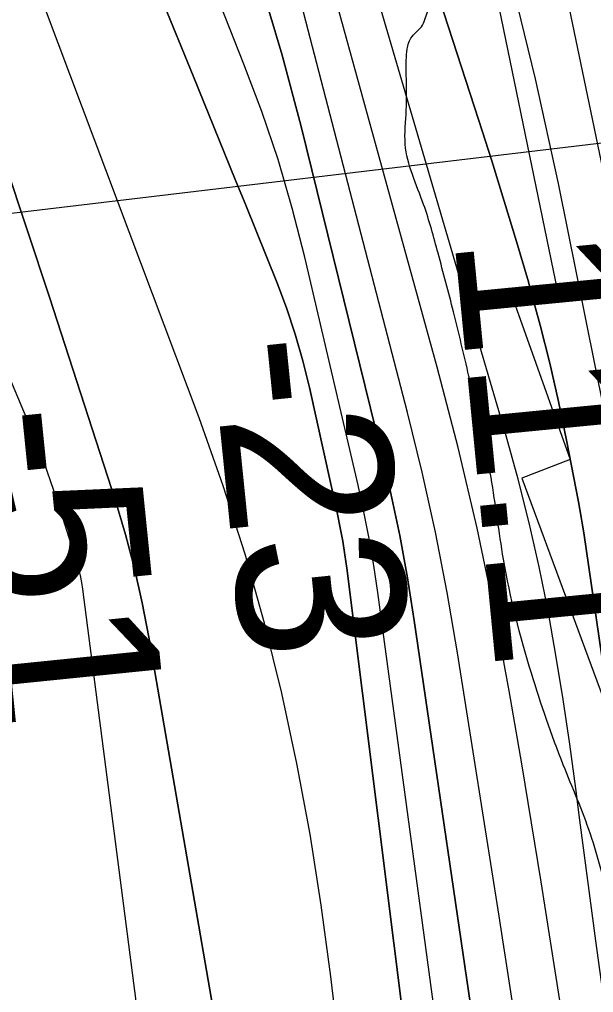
# Model space of a CAD drawing. Extents: x 3279314 to 3317160, y 734079 to 759431.
# Drawn here: x 3311317.2 to 3311546, y 745979.4 to 746366.9 of the extents above; entities that cross this region are included whole.
import ezdxf

# ---------------------------------------------------------------- set-up
doc = ezdxf.new("R2010")
doc.units = 0
for name, color, linetype in [('V-RIVR-EDGE', 7, 'Continuous'), ('V-RIVR-RANG', 7, 'Continuous'), ('V-RRAP-RVMT', 7, 'Continuous'), ('V-TOPO-DPTH', 7, 'Continuous'), ('V-TOPO-MAJR', 7, 'Continuous'), ('V-TOPO-MINR', 7, 'Continuous'), ('V-TOPO-WATR', 7, 'Continuous')]:
    doc.layers.add(name, color=color, linetype=linetype)

msp = doc.modelspace()

# ---------------------------------------------------------------- linework, layer by layer
at = {"layer": 'V-RIVR-EDGE'}
msp.add_spline([(3310747.15, 741422.06), (3310761.27, 741436.93), (3310772.16, 741448.54), (3310772.95, 741451.64), (3310772.56, 741453.19), (3310772.21, 741467.15), (3310772.61, 741472.19), (3310775.33, 741474.12), (3310776.11, 741477.23), (3310778.06, 741481.1), (3310778.46, 741484.98), (3310773.05, 741494.68), (3310773.84, 741499.34), (3310775.79, 741504.37), (3310780.07, 741508.63), (3310785.89, 741512.1), (3310795.63, 741530.31), (3310825.21, 741572.12), (3310845.06, 741601.54), (3310855.18, 741615.48), (3310863.33, 741620.88), (3310868.4, 741629.02), (3310883.19, 741654.19), (3310883.99, 741660.39), (3310891, 741675.88), (3310896.85, 741688.67), (3310901.53, 741697.96), (3310902.33, 741706.1), (3310905.45, 741716.18), (3310909.36, 741728.58), (3310914.03, 741736.71), (3310917.53, 741740.19), (3310923, 741754.53), (3310933.94, 741786.3), (3310941.35, 741805.29), (3310953.85, 741842.87), (3310965.15, 741864.56), (3310977.64, 741894.39), (3310990.11, 741919.18), (3311002.96, 741940.86), (3311006.46, 741946.29), (3311012.68, 741950.15), (3311016.96, 741957.12), (3311022.03, 741967.58), (3311022.04, 741972.23), (3311022.06, 741982.31), (3311022.86, 741990.84), (3311027.17, 742006.73), (3311033.04, 742029.98), (3311035.01, 742042.78), (3311036.22, 742059.84), (3311037.05, 742082.33), (3311037.48, 742099.39), (3311041.77, 742109.85), (3311041.78, 742116.06), (3311042.18, 742121.1), (3311045.29, 742122.64), (3311048.4, 742124.57), (3311051.13, 742129.99), (3311053.47, 742138.91), (3311056.59, 742142), (3311058.53, 742145.1), (3311058.94, 742155.18), (3311061.67, 742160.6), (3311067.12, 742166.02), (3311068.72, 742186.57), (3311068.74, 742196.26), (3311069.14, 742198.98), (3311072.24, 742201.68), (3311075.36, 742205.17), (3311079.24, 742207.48), (3311086.67, 742233.45), (3311085.13, 742236.17), (3311085.14, 742242.37), (3311089.43, 742249.73), (3311096.04, 742257.47), (3311105.36, 742263.26), (3311103.82, 742266.37), (3311108.48, 742271.01), (3311115.88, 742281.85), (3311117.83, 742289.22), (3311122.13, 742302.39), (3311129.54, 742317.5), (3311134.99, 742326.4), (3311141.62, 742341.12), (3311152.54, 742368.24), (3311150.24, 742377.17), (3311150.64, 742380.66), (3311162.31, 742395.36), (3311161.53, 742395.75), (3311151.07, 742400.04), (3311148.76, 742405.09), (3311149.94, 742412.46), (3311150.35, 742423.7), (3311155.04, 742437.26), (3311163.98, 742445.77), (3311167.48, 742449.64), (3311161.31, 742462.46), (3311160.93, 742465.95), (3311162.87, 742466.72), (3311179.16, 742465.9), (3311183.82, 742470.93), (3311192.39, 742486.42), (3311195.13, 742495.72), (3311195.92, 742501.93), (3311195.94, 742507.74), (3311195.56, 742512.4), (3311195.57, 742517.05), (3311192.1, 742523.26), (3311189.39, 742527.93), (3311189.4, 742531.8), (3311190.19, 742537.62), (3311193.69, 742542.65), (3311200.3, 742549.23), (3311213.92, 742566.26), (3311218.99, 742580.21), (3311220.18, 742587.96), (3311224.84, 742593.38), (3311234.98, 742613.9), (3311240.45, 742629.4), (3311242.8, 742639.87), (3311247.85, 742644.9), (3311258.37, 742663.49), (3311264.22, 742676.66), (3311266.55, 742679.75), (3311284.03, 742689.02), (3311288.31, 742696.37), (3311293.38, 742706.45), (3311294.17, 742715.36), (3311293.8, 742720.79), (3311295.36, 742724.28), (3311298.86, 742729.7), (3311303.16, 742743.65), (3311303.18, 742751.79), (3311303.59, 742757.22), (3311304.76, 742763.42), (3311309.83, 742773.88), (3311319.58, 742795.58), (3311324.64, 742802.16), (3311332.42, 742814.55), (3311339.81, 742819.96), (3311347.2, 742828.47), (3311350.71, 742838.16), (3311350.72, 742842.42), (3311349.58, 742850.57), (3311349.98, 742855.22), (3311352.71, 742861.81), (3311361.28, 742877.3), (3311366.72, 742882.33), (3311372.18, 742893.95), (3311375.31, 742905.19), (3311388.96, 742936.95), (3311408.46, 742981.89), (3311418.2, 743001.25), (3311424.81, 743008.61), (3311432.6, 743021), (3311438.45, 743033.39), (3311438.07, 743037.27), (3311433.43, 743043.1), (3311433.83, 743046.59), (3311437.33, 743050.07), (3311441.6, 743052), (3311445.88, 743057.03), (3311448.63, 743073.31), (3311456.81, 743089.19), (3311472.38, 743112.03), (3311480.95, 743125.97), (3311482.91, 743136.44), (3311492.26, 743150.76), (3311492.65, 743155.42), (3311492.67, 743160.07), (3311495.77, 743161.61), (3311500.43, 743161.99), (3311508.6, 743173.22), (3311523.01, 743197.22), (3311534.32, 743223.95), (3311544.45, 743244.87), (3311561.99, 743278.57), (3311577.18, 743305.29), (3311604.83, 743353.31), (3311621.21, 743390.49), (3311639.14, 743426.13), (3311651.2, 743442.39), (3311662.88, 743461.36), (3311672.23, 743477.24), (3311680.45, 743507.46), (3311680.88, 743525.69), (3311684.8, 743542.74), (3311697.32, 743588.47), (3311707.1, 743621.02), (3311721.14, 743655.89), (3311734.41, 743686.5), (3311736.38, 743700.06), (3311739.9, 743713.24), (3311739.93, 743722.94), (3311739.94, 743727.59), (3311741.49, 743729.91), (3311746.17, 743737.27), (3311747.35, 743747.74), (3311748.93, 743755.49), (3311752.05, 743766.34), (3311755.59, 743785.72), (3311758.35, 743802), (3311760.7, 743811.3), (3311763.81, 743814.79), (3311768.47, 743818.26), (3311774.69, 743822.9), (3311780.53, 743834.52), (3311784.45, 743850.41), (3311786.46, 743878.33), (3311787.65, 743888.8), (3311789.21, 743891.9), (3311789.61, 743900.04), (3311789.24, 743905.86), (3311786.94, 743916.72), (3311786.19, 743926.81), (3311786.21, 743936.5), (3311791.67, 743946.57), (3311801.41, 743965.94), (3311807.65, 743981.05), (3311809.63, 743995.78), (3311810.84, 744015.94), (3311809.34, 744037.27), (3311800.08, 744055.13), (3311797.77, 744062.12), (3311797.79, 744068.33), (3311798.19, 744076.08), (3311793.94, 744081.13), (3311782.74, 744099.39), (3311771.54, 744118.03), (3311765.4, 744143.25), (3311761.57, 744163.04), (3311761.21, 744176.23), (3311763.57, 744188.24), (3311763.73, 744251.84), (3311761.87, 744283.64), (3311758.45, 744312.74), (3311753.47, 744337.18), (3311747.32, 744362.02), (3311746.96, 744373.26), (3311744.68, 744392.66), (3311742.01, 744411.28), (3311738.17, 744425.25), (3311736.65, 744435.73), (3311732.02, 744447.76), (3311725.49, 744470.66), (3311719.34, 744494.71), (3311717.06, 744513.33), (3311705.96, 744572.31), (3311696.76, 744617.7), (3311694.49, 744640.2), (3311694.53, 744654.16), (3311703.54, 744690.59), (3311707.88, 744720.06), (3311710.67, 744750.69), (3311711.89, 744773.56), (3311709.62, 744797.23), (3311706.57, 744820.11), (3311700.78, 744830.6), (3311700.41, 744838.36), (3311702.4, 744857.74), (3311707.54, 744896.12), (3311711.09, 744922.87), (3311725.17, 744972.09), (3311744.31, 745024.39), (3311756.41, 745056.94), (3311759.15, 745068.95), (3311759.57, 745082.52), (3311759.65, 745112), (3311754.68, 745143.42), (3311747.79, 745176.79), (3311742.05, 745210.93), (3311741.31, 745224.51), (3311742.13, 745240.4), (3311741.4, 745260.96), (3311735.26, 745285.79), (3311730.24, 745296.28), (3311724.07, 745311.03), (3311721.77, 745321.5), (3311718.33, 745338.58), (3311704.47, 745381.66), (3311698.68, 745391.37), (3311697.52, 745395.64), (3311694.47, 745413.87), (3311694.48, 745418.52), (3311698.37, 745424.72), (3311703.83, 745435.56), (3311704.24, 745445.26), (3311703.1, 745454.18), (3311703.12, 745461.94), (3311703.15, 745473.18), (3311702.03, 745491.41), (3311702.44, 745502.66), (3311704.05, 745524.76), (3311702.54, 745540.66), (3311698.7, 745556.57), (3311694.07, 745565.5), (3311683.25, 745580.65), (3311676.28, 745585.32), (3311673.96, 745589.59), (3311673.98, 745597.35), (3311671.69, 745612.87), (3311671.7, 745617.91), (3311673.27, 745623.34), (3311672.9, 745629.15), (3311669.43, 745637.69), (3311666.72, 745640.03), (3311662.07, 745643.14), (3311657.03, 745644.32), (3311648.5, 745643.17), (3311641.91, 745645.13), (3311638.43, 745648.63), (3311636.51, 745655.61), (3311631.51, 745675.4), (3311626.14, 745696.36), (3311621.54, 745718.48), (3311619.31, 745758.04), (3311618.96, 745773.94), (3311619.37, 745782.47), (3311620.16, 745790.22), (3311620.57, 745799.14), (3311621.38, 745810), (3311621.02, 745821.63), (3311618.73, 745835.6), (3311611.04, 745862.76), (3311604.48, 745877.52), (3311597.54, 745894.21), (3311590.61, 745914.39), (3311586.38, 745928.36), (3311565.19, 745983.48), (3311553.63, 746012.99), (3311544.78, 746042.48), (3311533.99, 746070.04), (3311521.28, 746106.53), (3311510.15, 746151.93), (3311505.19, 746184.51), (3311496.37, 746224.87), (3311490.22, 746250.48), (3311484.08, 746273.76), (3311478.31, 746293.17), (3311471, 746317.23), (3311471.42, 746330.8), (3311471.45, 746343.21), (3311471.47, 746351.74), (3311473.82, 746360.27), (3311476.93, 746363.36), (3311479.66, 746369.17), (3311482.4, 746378.08), (3311481.3, 746405.23), (3311479.4, 746420.75), (3311474.01, 746438.6), (3311466.69, 746454.91), (3311460.5, 746461.13), (3311455.86, 746468.12), (3311452, 746477.05), (3311449.7, 746486.36), (3311444.7, 746501.5), (3311438.9, 746511.21), (3311428.07, 746521.32), (3311424.97, 746523.65), (3311423.05, 746528.7), (3311419.2, 746539.95), (3311414.56, 746547.72), (3311409.92, 746553.55), (3311400.25, 746564.04), (3311389.43, 746577.64), (3311381.69, 746585.81), (3311379.76, 746588.14), (3311379.38, 746592.02), (3311373.99, 746605.99), (3311366.29, 746629.28), (3311359.73, 746641.71), (3311346.97, 746656.09), (3311338.85, 746669.29), (3311329.22, 746695.3), (3311318.42, 746718.59), (3311316.9, 746728.68), (3311312.66, 746739.55), (3311306.51, 746761.67), (3311297.26, 746785.35), (3311290.32, 746803.2), (3311282.59, 746811.75), (3311274.09, 746825.35), (3311272.95, 746836.6), (3311269.12, 746852.89), (3311251.75, 746888.62), (3311235.93, 746920.45), (3311213.94, 746964.72), (3311200.05, 746995), (3311194.29, 747019.45), (3311190.45, 747034.58), (3311185.04, 747041.19), (3311184.66, 747044.68), (3311184.3, 747056.31), (3311182.77, 747064.46), (3311176.22, 747081.54), (3311170.07, 747103.27), (3311165.07, 747118.41), (3311158.51, 747132.39), (3311154.66, 747146.36), (3311151.59, 747156.83), (3311148.89, 747164.21), (3311146.21, 747178.18), (3311143.91, 747189.82), (3311142.78, 747203.39), (3311139.32, 747215.04), (3311130.06, 747234.45), (3311113.14, 747290.33), (3311105.06, 747316.34)], degree=3, dxfattribs=at)
at = {"layer": 'V-RIVR-RANG'}
msp.add_line((3311747.3, 746341.11), (3310754.3, 746223), dxfattribs=at)
at = {"layer": 'V-RRAP-RVMT'}
for p, q in [((3311503.85, 746393.2), (3311531.68, 746258.61)), ((3311531.68, 746258.61), (3311514.15, 746254.9)), ((3311514.15, 746254.9), (3311536.76, 746191.64)), ((3311536.76, 746191.64), (3311517.49, 746184.26)), ((3311517.49, 746184.26), (3311563.19, 746060.43))]:
    msp.add_line(p, q, dxfattribs=at)
at = {"layer": 'V-TOPO-DPTH'}
for p, q in [((3311311.35, 746309.98), (3311329.21, 746256.24)), ((3311329.21, 746256.24), (3311311.35, 746309.98)), ((3311329.21, 746256.24), (3311355.47, 746175.13)), ((3311355.47, 746175.13), (3311329.21, 746256.24)), ((3311355.47, 746175.13), (3311359.49, 746161.73)), ((3311359.49, 746161.73), (3311355.47, 746175.13)), ((3311359.49, 746161.73), (3311363.13, 746148.24)), ((3311363.13, 746148.24), (3311359.49, 746161.73)), ((3311363.13, 746148.24), (3311366.19, 746134.6)), ((3311366.19, 746134.6), (3311363.13, 746148.24)), ((3311366.19, 746134.6), (3311368.87, 746120.87)), ((3311368.87, 746120.87), (3311366.19, 746134.6)), ((3311368.87, 746120.87), (3311398.19, 745951.35)), ((3311398.19, 745951.35), (3311368.87, 746120.87))]:
    msp.add_line(p, q, dxfattribs=at)
for points in [[(3311261.24, 746764.66), (3311349.77, 746545.11), (3311360.75, 746517.83), (3311371.73, 746490.56), (3311382.69, 746463.27), (3311393.63, 746435.98), (3311403.98, 746408.5), (3311413.55, 746380.77), (3311421.94, 746352.66), (3311429.55, 746324.29), (3311461.43, 746194.78), (3311465.28, 746178.08), (3311468.81, 746161.33), (3311471.86, 746144.47), (3311474.58, 746127.56), (3311500.7, 745949.14)], [(3311261.24, 746764.66), (3311349.77, 746545.11), (3311360.75, 746517.83), (3311371.73, 746490.56), (3311382.69, 746463.27), (3311393.63, 746435.98), (3311403.98, 746408.5), (3311413.55, 746380.77), (3311421.94, 746352.66), (3311429.55, 746324.29), (3311461.43, 746194.78), (3311465.28, 746178.08), (3311468.81, 746161.33), (3311471.86, 746144.47), (3311474.58, 746127.56), (3311500.7, 745949.14)], [(3311491.56, 745798.78), (3311447.73, 746148.32), (3311446.97, 746153.73), (3311446.12, 746159.12), (3311445.11, 746164.48), (3311444, 746169.83), (3311432.78, 746220.3), (3311430.14, 746230.99), (3311427.14, 746241.56), (3311423.64, 746251.98), (3311419.8, 746262.29), (3311415.69, 746272.52), (3311411.56, 746282.75), (3311407.42, 746292.97), (3311403.27, 746303.18), (3311386.42, 746344.45), (3311373.86, 746375.31), (3311361.34, 746406.19), (3311348.88, 746437.08), (3311336.46, 746468), (3311242.66, 746701.99)], [(3311242.66, 746701.99), (3311336.46, 746468), (3311348.88, 746437.08), (3311361.34, 746406.19), (3311373.86, 746375.31), (3311386.42, 746344.45), (3311403.27, 746303.18), (3311407.42, 746292.97), (3311411.56, 746282.75), (3311415.69, 746272.52), (3311419.8, 746262.29), (3311423.64, 746251.98), (3311427.14, 746241.56), (3311430.14, 746230.99), (3311432.78, 746220.3), (3311444, 746169.83), (3311445.11, 746164.48), (3311446.12, 746159.12), (3311446.97, 746153.73), (3311447.73, 746148.32), (3311491.56, 745798.78)], [(3311387.23, 746665.13), (3311406.29, 746613.21), (3311424.24, 746560.87), (3311500.37, 746326.62), (3311505.48, 746310.62), (3311510.48, 746294.58), (3311515.33, 746278.5), (3311520.06, 746262.39), (3311520.7, 746260.18), (3311524.83, 746245.09), (3311528.68, 746229.94), (3311532.13, 746214.69), (3311535.3, 746199.37), (3311540.04, 746174.76), (3311540.61, 746171.69), (3311541.15, 746168.62), (3311541.65, 746165.54), (3311542.12, 746162.45), (3311589.85, 745835.06), (3311610.21, 745696.75), (3311630.82, 745558.48), (3311651.83, 745420.27), (3311673.08, 745282.09), (3311711.24, 745036.36)], [(3311542.16, 745058.45), (3311534.6, 745148.62), (3311526.37, 745238.73), (3311517.14, 745328.73), (3311507.24, 745418.67), (3311467.66, 745760.63), (3311462.21, 745807.65), (3311456.73, 745854.66), (3311451.22, 745901.67), (3311445.68, 745948.68), (3311441.31, 745985.73), (3311437.49, 746014.13), (3311433.08, 746042.43), (3311427.77, 746070.57), (3311421.86, 746098.61), (3311414.93, 746126.4), (3311407.25, 746153.97), (3311398.45, 746181.2), (3311388.89, 746208.2), (3311295.3, 746456.41), (3311276.36, 746506.79), (3311257.47, 746557.21), (3311238.69, 746607.66), (3311219.97, 746658.13)], [(3311542.16, 745058.45), (3311534.6, 745148.62), (3311526.37, 745238.73), (3311517.14, 745328.73), (3311507.24, 745418.67), (3311467.66, 745760.63), (3311462.21, 745807.65), (3311456.73, 745854.66), (3311451.22, 745901.67), (3311445.68, 745948.68), (3311441.31, 745985.73), (3311437.49, 746014.13), (3311433.08, 746042.43), (3311427.77, 746070.57), (3311421.86, 746098.61), (3311414.93, 746126.4), (3311407.25, 746153.97), (3311398.45, 746181.2), (3311388.89, 746208.2), (3311295.3, 746456.41), (3311276.36, 746506.79), (3311257.47, 746557.21), (3311238.69, 746607.66), (3311219.97, 746658.13)], [(3311532.55, 745976.2), (3311525.2, 746023.38), (3311517.44, 746070.5), (3311512.47, 746099.47), (3311506.4, 746131.95), (3311499.7, 746164.29), (3311492.03, 746196.41), (3311483.72, 746228.39), (3311427.48, 746432.24), (3311414.46, 746476.34), (3311400.4, 746520.09), (3311384.79, 746563.3), (3311368.13, 746606.17), (3311350.67, 746648.75)], [(3311532.55, 745976.2), (3311525.2, 746023.38), (3311517.44, 746070.5), (3311512.47, 746099.47), (3311506.4, 746131.95), (3311499.7, 746164.29), (3311492.03, 746196.41), (3311483.72, 746228.39), (3311427.48, 746432.24), (3311414.46, 746476.34), (3311400.4, 746520.09), (3311384.79, 746563.3), (3311368.13, 746606.17), (3311350.67, 746648.75)]]:
    msp.add_lwpolyline(points, dxfattribs=at)
at = {"layer": 'V-TOPO-MAJR'}
msp.add_lwpolyline([(3311474.51, 744930.94), (3311454.48, 745170.93), (3311441.24, 745317.55), (3311426.66, 745464.03), (3311410.09, 745610.29), (3311392.19, 745756.41), (3311342.55, 746139.97), (3311342.12, 746142.71), (3311341.6, 746145.43), (3311340.93, 746148.11), (3311340.16, 746150.78), (3311334.69, 746168.02), (3311330.97, 746179.24), (3311327.04, 746190.38), (3311322.8, 746201.4), (3311318.36, 746212.35), (3311267.38, 746333.17), (3311238.52, 746404.91), (3311211.31, 746477.24), (3311186.56, 746550.45), (3311163.45, 746624.24), (3311141.66, 746698.19)], dxfattribs=at)
at = {"layer": 'V-TOPO-MINR'}
for p, q in [((3311329.21, 746256.24), (3311311.35, 746309.98)), ((3311355.47, 746175.13), (3311329.21, 746256.24)), ((3311359.49, 746161.73), (3311355.47, 746175.13)), ((3311363.13, 746148.24), (3311359.49, 746161.73)), ((3311366.19, 746134.6), (3311363.13, 746148.24)), ((3311368.87, 746120.87), (3311366.19, 746134.6)), ((3311398.19, 745951.35), (3311368.87, 746120.87))]:
    msp.add_line(p, q, dxfattribs=at)
for points in [[(3311500.7, 745949.14), (3311474.58, 746127.56), (3311471.86, 746144.47), (3311468.81, 746161.33), (3311465.28, 746178.08), (3311461.43, 746194.78), (3311429.55, 746324.29), (3311421.94, 746352.66), (3311413.55, 746380.77), (3311403.98, 746408.5), (3311393.63, 746435.98), (3311382.69, 746463.27), (3311371.73, 746490.56), (3311360.75, 746517.83), (3311349.77, 746545.11), (3311261.24, 746764.66)], [(3311491.56, 745798.78), (3311447.73, 746148.32), (3311446.97, 746153.73), (3311446.12, 746159.12), (3311445.11, 746164.48), (3311444, 746169.83), (3311432.78, 746220.3), (3311430.14, 746230.99), (3311427.14, 746241.56), (3311423.64, 746251.98), (3311419.8, 746262.29), (3311415.69, 746272.52), (3311411.56, 746282.75), (3311407.42, 746292.97), (3311403.27, 746303.18), (3311386.42, 746344.45), (3311373.86, 746375.31), (3311361.34, 746406.19), (3311348.88, 746437.08), (3311336.46, 746468), (3311242.66, 746701.99)], [(3311618.37, 744891.9), (3311563.78, 745343.92), (3311547.03, 745480.11), (3311529.88, 745616.24), (3311512.14, 745752.3), (3311493.99, 745888.3), (3311460.02, 746138.72), (3311458.41, 746149.45), (3311456.6, 746160.14), (3311454.48, 746170.78), (3311452.17, 746181.38), (3311430.95, 746272.23), (3311425.91, 746291.78), (3311420.29, 746311.15), (3311413.79, 746330.24), (3311406.71, 746349.14), (3311399.18, 746367.9), (3311391.64, 746386.66), (3311384.06, 746405.41), (3311376.48, 746424.14), (3311344.76, 746502.33), (3311321.35, 746560.18), (3311298.02, 746618.05), (3311274.79, 746675.97)], [(3311520.2, 745933.11), (3311508.45, 746009.76), (3311491.87, 746114.58), (3311487.69, 746138.69), (3311483.05, 746162.7), (3311477.71, 746186.56), (3311471.9, 746210.33), (3311428.68, 746376.5), (3311418.27, 746413.61), (3311406.93, 746450.42), (3311394.2, 746486.78), (3311380.55, 746522.83), (3311366.19, 746558.65), (3311351.84, 746594.47), (3311337.48, 746630.29), (3311323.13, 746666.11)], [(3311711.24, 745036.36), (3311673.08, 745282.09), (3311651.83, 745420.27), (3311630.82, 745558.48), (3311610.21, 745696.75), (3311589.85, 745835.06), (3311542.12, 746162.45), (3311541.65, 746165.54), (3311541.15, 746168.62), (3311540.61, 746171.69), (3311540.04, 746174.76), (3311535.3, 746199.37), (3311532.13, 746214.69), (3311528.68, 746229.94), (3311524.83, 746245.09), (3311520.7, 746260.18), (3311520.06, 746262.39), (3311515.33, 746278.5), (3311510.48, 746294.58), (3311505.48, 746310.62), (3311500.37, 746326.62), (3311424.24, 746560.87), (3311406.29, 746613.21), (3311387.23, 746665.13)], [(3311542.16, 745058.45), (3311534.6, 745148.62), (3311526.37, 745238.73), (3311517.14, 745328.73), (3311507.24, 745418.67), (3311467.66, 745760.63), (3311462.21, 745807.65), (3311456.73, 745854.66), (3311451.22, 745901.67), (3311445.68, 745948.68), (3311441.31, 745985.73), (3311437.49, 746014.13), (3311433.08, 746042.43), (3311427.77, 746070.57), (3311421.86, 746098.61), (3311414.93, 746126.4), (3311407.25, 746153.97), (3311398.45, 746181.2), (3311388.89, 746208.2), (3311295.3, 746456.41), (3311276.36, 746506.79), (3311257.47, 746557.21), (3311238.69, 746607.66), (3311219.97, 746658.13)], [(3311601.87, 745885.42), (3311562.09, 746146.98), (3311560.23, 746158.66), (3311558.26, 746170.31), (3311556.12, 746181.93), (3311553.87, 746193.54), (3311532.12, 746301.59), (3311522.97, 746343.26), (3311512.85, 746384.68), (3311501.3, 746425.71), (3311488.78, 746466.5), (3311475.21, 746506.97), (3311461.2, 746547.29), (3311446.53, 746587.38), (3311431.42, 746627.31), (3311421.31, 746653.4)], [(3311612.41, 745952.66), (3311584.56, 746129.74), (3311581.05, 746150.99), (3311577.34, 746172.19), (3311573.32, 746193.34), (3311569.08, 746214.45), (3311523.65, 746432.55), (3311511.2, 746486.19), (3311497.14, 746539.37), (3311480.68, 746591.86), (3311462.62, 746643.88)], [(3311703.43, 744911.44), (3311669.1, 745146.35), (3311649.24, 745282.85), (3311629.49, 745419.37), (3311609.91, 745555.91), (3311590.44, 745692.47), (3311553.63, 745951.84), (3311550.27, 745975.86), (3311546.97, 745999.9), (3311543.78, 746023.95), (3311540.64, 746048.01), (3311539.03, 746060.57), (3311536.6, 746078.33), (3311533.97, 746096.06), (3311531.03, 746113.74), (3311527.9, 746131.39), (3311524.35, 746148.95), (3311520.44, 746166.43), (3311516.01, 746183.78), (3311511.22, 746201.05), (3311426.07, 746490.96), (3311410.58, 746540.56), (3311393.96, 746589.77), (3311375.68, 746638.39)]]:
    msp.add_lwpolyline(points, dxfattribs=at)
at = {"layer": 'V-TOPO-WATR'}
msp.add_lwpolyline([(3311532.55, 745976.2), (3311525.2, 746023.38), (3311517.44, 746070.5), (3311512.47, 746099.47), (3311506.4, 746131.95), (3311499.7, 746164.29), (3311492.03, 746196.41), (3311483.72, 746228.39), (3311427.48, 746432.24), (3311414.46, 746476.34), (3311400.4, 746520.09), (3311384.79, 746563.3), (3311368.13, 746606.17), (3311350.67, 746648.75)], dxfattribs=at)

# ---------------------------------------------------------------- texts
at = {"layer": 'V-RIVR-RANG'}
for s, rotation, p in [('11.1', 275.5583, (3311490.4, 746280.54)), ('-23', 275.7936, (3311393.63, 746238.94)), ('-51', 275.7936, (3311295.96, 746210.89))]:
    msp.add_text(s, height=67, rotation=rotation, dxfattribs=at).set_placement(p)

doc.saveas('drawing.dxf')
